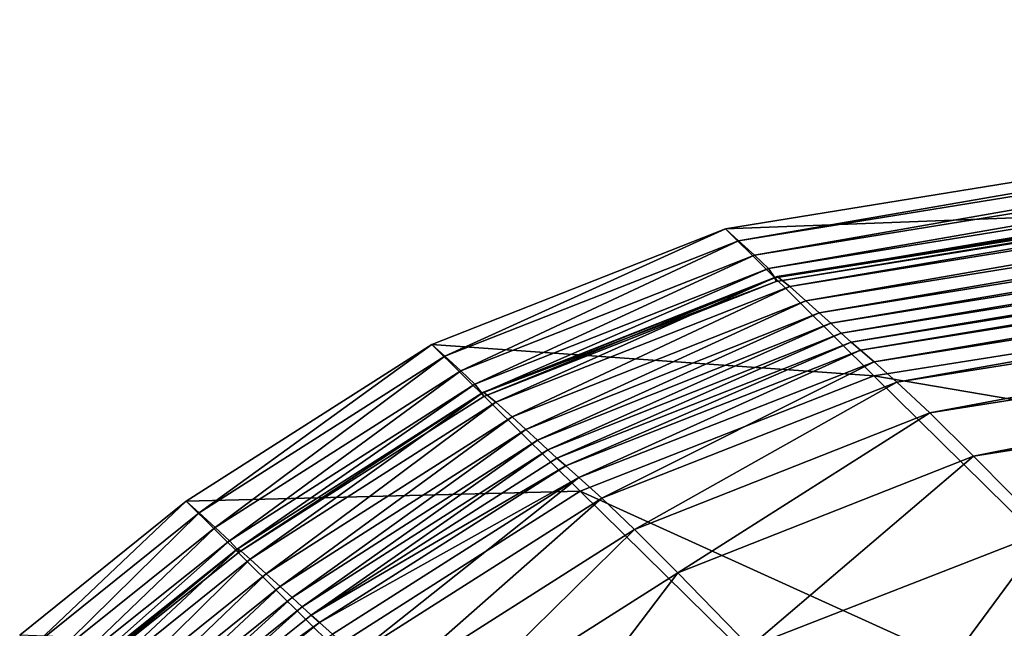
# Model space of a CAD drawing. Header units: millimetres. Extents: x 2387 to 13955, y -4964 to 364.
# Tile 767 of 1056: x 2417 to 2463, y 289 to 318. Entities that reach past the tile are written whole.
import ezdxf

# ---------------------------------------------------------------- set-up
doc = ezdxf.new("R2010")
doc.units = ezdxf.units.MM
doc.header["$MEASUREMENT"] = 0
doc.layers.add('Predefinito', color=7, linetype='Continuous', true_color=0x000000)

# ---------------------------------------------------------------- blocks, each defined once
blk = doc.blocks.new('Blocco 09')
at = {"layer": 'Predefinito'}
for points in [[(-961.746, 40.391, 756.787), (-901.361, 50.193, 756.787), (-895.286, 42.93, 715.807)], [(-901.361, 50.193, 756.787), (-961.746, 40.391, 756.787), (-961.13, 39.841, 759.816)], [(-961.13, 39.841, 759.816), (-900.814, 49.613, 759.816), (-901.361, 50.193, 756.787)], [(-900.814, 49.613, 759.816), (-961.13, 39.841, 759.816), (-960.376, 39.169, 761.561)], [(-960.376, 39.169, 761.561), (-900.146, 48.903, 761.561), (-900.814, 49.613, 759.816)], [(-900.146, 48.903, 761.561), (-960.376, 39.169, 761.561), (-959.73, 38.534, 762.305)], [(-959.73, 38.534, 762.305), (-899.58, 48.234, 762.306), (-900.146, 48.903, 761.561)], [(-899.58, 48.234, 762.306), (-959.73, 38.534, 762.305), (-959.435, 38.098, 762.337)], [(-959.435, 38.098, 762.337), (-899.337, 47.776, 762.341), (-899.58, 48.234, 762.306)], [(-899.337, 47.776, 762.341), (-959.435, 38.098, 762.337), (-959.375, 37.93, 762.175)], [(-899.337, 47.776, 762.341), (-959.435, 38.098, 762.337), (-959.319, 38.168, 762.856)], [(-959.435, 38.098, 762.337), (-899.337, 47.776, 762.341), (-899.296, 47.599, 762.18)], [(-899.296, 47.599, 762.18), (-959.375, 37.93, 762.175), (-959.435, 38.098, 762.337)], [(-959.375, 37.93, 762.175), (-899.296, 47.599, 762.18), (-899.337, 47.776, 762.341)], [(-899.215, 47.847, 762.857), (-959.319, 38.168, 762.856), (-958.732, 37.702, 763.763)], [(-959.319, 38.168, 762.856), (-899.215, 47.847, 762.857), (-899.337, 47.776, 762.341)], [(-958.732, 37.702, 763.763), (-898.689, 47.355, 763.763), (-899.215, 47.847, 762.857)], [(-898.689, 47.355, 763.763), (-958.732, 37.702, 763.763), (-957.974, 37.026, 764.628)], [(-957.974, 37.026, 764.628), (-898.022, 46.643, 764.627), (-898.689, 47.355, 763.763)], [(-898.022, 46.643, 764.627), (-957.974, 37.026, 764.628), (-957.345, 36.464, 765.017)], [(-957.345, 36.464, 765.017), (-897.478, 46.055, 765.013), (-898.022, 46.643, 764.627)], [(-897.478, 46.055, 765.013), (-957.345, 36.464, 765.017), (-956.805, 35.974, 765.104)], [(-956.805, 35.974, 765.104), (-897.01, 45.541, 765.099), (-897.478, 46.055, 765.013)], [(-897.01, 45.541, 765.099), (-956.805, 35.974, 765.104), (-956.315, 35.513, 765.064)], [(-956.315, 35.513, 765.064), (-896.568, 45.05, 765.061), (-897.01, 45.541, 765.099)], [(-896.568, 45.05, 765.061), (-956.315, 35.513, 765.064), (-955.858, 35.09, 765.071)], [(-955.858, 35.09, 765.071), (-896.146, 44.597, 765.072), (-896.568, 45.05, 765.061)], [(-896.146, 44.597, 765.072), (-955.858, 35.09, 765.071), (-955.418, 34.714, 765.304)], [(-955.418, 34.714, 765.304), (-895.735, 44.193, 765.307), (-896.146, 44.597, 765.072)], [(-895.735, 44.193, 765.307), (-955.418, 34.714, 765.304), (-954.774, 34.165, 765.798)], [(-954.774, 34.165, 765.798), (-895.153, 43.609, 765.803), (-895.735, 44.193, 765.307)], [(-895.153, 43.609, 765.803), (-954.774, 34.165, 765.798), (-953.708, 33.221, 766.593)], [(-953.708, 33.221, 766.593), (-894.216, 42.617, 766.596), (-895.153, 43.609, 765.803)], [(-895.286, 42.93, 715.807), (-954.798, 33.515, 715.808), (-961.746, 40.391, 756.787)], [(-954.798, 33.515, 715.808), (-895.286, 42.93, 715.807), (-876.089, 20.107, 600.211)], [(-894.216, 42.617, 766.596), (-953.708, 33.221, 766.593), (-952.172, 31.784, 767.45)], [(-952.172, 31.784, 767.45), (-892.862, 41.135, 767.451), (-894.216, 42.617, 766.596)], [(-892.862, 41.135, 767.451), (-952.172, 31.784, 767.45), (-950.118, 29.751, 768.132)], [(-950.118, 29.751, 768.132), (-891.025, 39.084, 768.132), (-892.862, 41.135, 767.451)], [(-975.498, 34.983, 756.787), (-961.746, 40.391, 756.787), (-954.798, 33.515, 715.808)], [(-961.746, 40.391, 756.787), (-975.498, 34.983, 756.787), (-974.886, 34.429, 759.816)], [(-974.886, 34.429, 759.816), (-961.13, 39.841, 759.816), (-961.746, 40.391, 756.787)], [(-961.13, 39.841, 759.816), (-974.886, 34.429, 759.816), (-974.137, 33.752, 761.561)], [(-974.137, 33.752, 761.561), (-960.376, 39.169, 761.561), (-961.13, 39.841, 759.816)], [(-960.376, 39.169, 761.561), (-974.137, 33.752, 761.561), (-973.484, 33.12, 762.304)], [(-973.484, 33.12, 762.304), (-959.73, 38.534, 762.305), (-960.376, 39.169, 761.561)], [(-891.025, 39.084, 768.132), (-950.118, 29.751, 768.132), (-946.648, 26.255, 768.714)], [(-959.73, 38.534, 762.305), (-973.484, 33.12, 762.304), (-973.156, 32.702, 762.331)], [(-973.156, 32.702, 762.331), (-959.435, 38.098, 762.337), (-959.73, 38.534, 762.305)], [(-959.435, 38.098, 762.337), (-973.156, 32.702, 762.331), (-973.074, 32.548, 762.165)], [(-959.435, 38.098, 762.337), (-973.156, 32.702, 762.331), (-973.075, 32.75, 762.855)], [(-973.156, 32.702, 762.331), (-959.435, 38.098, 762.337), (-959.375, 37.93, 762.175)], [(-959.375, 37.93, 762.175), (-973.074, 32.548, 762.165), (-973.156, 32.702, 762.331)], [(-959.319, 38.168, 762.856), (-973.075, 32.75, 762.855), (-972.504, 32.273, 763.763)], [(-973.075, 32.75, 762.855), (-959.319, 38.168, 762.856), (-959.435, 38.098, 762.337)], [(-973.074, 32.548, 762.165), (-959.375, 37.93, 762.175), (-959.435, 38.098, 762.337)], [(-972.504, 32.273, 763.763), (-958.732, 37.702, 763.763), (-959.319, 38.168, 762.856)], [(-958.732, 37.702, 763.763), (-972.504, 32.273, 763.763), (-971.744, 31.586, 764.629)], [(-971.744, 31.586, 764.629), (-957.974, 37.026, 764.628), (-958.732, 37.702, 763.763)], [(-957.974, 37.026, 764.628), (-971.744, 31.586, 764.629), (-971.099, 31.002, 765.023)], [(-971.099, 31.002, 765.023), (-957.345, 36.464, 765.017), (-957.974, 37.026, 764.628)], [(-957.345, 36.464, 765.017), (-971.099, 31.002, 765.023), (-970.548, 30.498, 765.114)], [(-970.548, 30.498, 765.114), (-956.805, 35.974, 765.104), (-957.345, 36.464, 765.017)], [(-956.805, 35.974, 765.104), (-970.548, 30.498, 765.114), (-970.07, 30.048, 765.07)], [(-970.07, 30.048, 765.07), (-956.315, 35.513, 765.064), (-956.805, 35.974, 765.104)], [(-956.315, 35.513, 765.064), (-970.07, 30.048, 765.07), (-969.64, 29.647, 765.071)], [(-969.64, 29.647, 765.071), (-955.858, 35.09, 765.071), (-956.315, 35.513, 765.064)], [(-955.858, 35.09, 765.071), (-969.64, 29.647, 765.071), (-969.231, 29.289, 765.297)], [(-969.231, 29.289, 765.297), (-955.418, 34.714, 765.304), (-955.858, 35.09, 765.071)], [(-987.011, 27.646, 756.787), (-975.498, 34.983, 756.787), (-968.547, 28.111, 715.808)], [(-975.498, 34.983, 756.787), (-987.011, 27.646, 756.787), (-986.4, 27.09, 759.816)], [(-986.4, 27.09, 759.816), (-974.886, 34.429, 759.816), (-975.498, 34.983, 756.787)], [(-954.798, 33.515, 715.808), (-968.547, 28.111, 715.808), (-975.498, 34.983, 756.787)], [(-955.418, 34.714, 765.304), (-969.231, 29.289, 765.297), (-968.609, 28.743, 765.788)], [(-968.609, 28.743, 765.788), (-954.774, 34.165, 765.798), (-955.418, 34.714, 765.304)], [(-974.886, 34.429, 759.816), (-986.4, 27.09, 759.816), (-985.653, 26.411, 761.561)], [(-985.653, 26.411, 761.561), (-974.137, 33.752, 761.561), (-974.886, 34.429, 759.816)], [(-954.774, 34.165, 765.798), (-968.609, 28.743, 765.788), (-967.538, 27.779, 766.586)], [(-967.538, 27.779, 766.586), (-953.708, 33.221, 766.593), (-954.774, 34.165, 765.798)], [(-974.137, 33.752, 761.561), (-985.653, 26.411, 761.561), (-984.989, 25.788, 762.302)], [(-984.989, 25.788, 762.302), (-973.484, 33.12, 762.304), (-974.137, 33.752, 761.561)], [(-968.547, 28.111, 715.808), (-954.798, 33.515, 715.808), (-932.858, 11.911, 600.213)], [(-953.708, 33.221, 766.593), (-967.538, 27.779, 766.586), (-966.002, 26.32, 767.448)], [(-966.002, 26.32, 767.448), (-952.172, 31.784, 767.45), (-953.708, 33.221, 766.593)], [(-876.089, 20.107, 600.211), (-932.858, 11.911, 600.213), (-954.798, 33.515, 715.808)], [(-973.484, 33.12, 762.304), (-984.989, 25.788, 762.302), (-984.627, 25.398, 762.325)], [(-984.627, 25.398, 762.325), (-973.156, 32.702, 762.331), (-973.484, 33.12, 762.304)], [(-984.627, 25.398, 762.325), (-984.581, 25.417, 762.853), (-973.075, 32.75, 762.855)], [(-973.075, 32.75, 762.855), (-973.156, 32.702, 762.331), (-984.627, 25.398, 762.325)], [(-973.156, 32.702, 762.331), (-984.627, 25.398, 762.325), (-984.521, 25.262, 762.157)], [(-984.521, 25.262, 762.157), (-984.627, 25.398, 762.325), (-973.156, 32.702, 762.331)], [(-973.075, 32.75, 762.855), (-984.581, 25.417, 762.853), (-984.022, 24.929, 763.763)], [(-984.521, 25.262, 762.157), (-973.074, 32.548, 762.165), (-973.156, 32.702, 762.331)], [(-973.156, 32.702, 762.331), (-973.074, 32.548, 762.165), (-984.521, 25.262, 762.157)], [(-984.022, 24.929, 763.763), (-972.504, 32.273, 763.763), (-973.075, 32.75, 762.855)], [(-972.504, 32.273, 763.763), (-984.022, 24.929, 763.763), (-983.26, 24.237, 764.63)], [(-983.26, 24.237, 764.63), (-971.744, 31.586, 764.629), (-972.504, 32.273, 763.763)], [(-971.744, 31.586, 764.629), (-983.26, 24.237, 764.63), (-982.605, 23.641, 765.028)], [(-982.605, 23.641, 765.028), (-971.099, 31.002, 765.023), (-971.744, 31.586, 764.629)], [(-952.172, 31.784, 767.45), (-966.002, 26.32, 767.448), (-963.983, 24.289, 768.132)], [(-963.983, 24.289, 768.132), (-950.118, 29.751, 768.132), (-952.172, 31.784, 767.45)], [(-971.099, 31.002, 765.023), (-982.605, 23.641, 765.028), (-982.045, 23.13, 765.121)], [(-982.045, 23.13, 765.121), (-970.548, 30.498, 765.114), (-971.099, 31.002, 765.023)], [(-970.548, 30.498, 765.114), (-982.045, 23.13, 765.121), (-981.572, 22.691, 765.074)], [(-981.572, 22.691, 765.074), (-970.07, 30.048, 765.07), (-970.548, 30.498, 765.114)], [(-970.07, 30.048, 765.07), (-981.572, 22.691, 765.074), (-981.155, 22.306, 765.07)], [(-981.155, 22.306, 765.07), (-969.64, 29.647, 765.071), (-970.07, 30.048, 765.07)], [(-969.231, 29.289, 765.297), (-969.64, 29.647, 765.071), (-981.155, 22.306, 765.07)], [(-950.118, 29.751, 768.132), (-963.983, 24.289, 768.132), (-960.594, 20.814, 768.714)], [(-960.594, 20.814, 768.714), (-946.648, 26.255, 768.714), (-950.118, 29.751, 768.132)], [(-981.155, 22.306, 765.07), (-980.766, 21.957, 765.292), (-969.231, 29.289, 765.297)], [(-968.609, 28.743, 765.788), (-969.231, 29.289, 765.297), (-980.766, 21.957, 765.292)], [(-980.766, 21.957, 765.292), (-980.158, 21.412, 765.782), (-968.609, 28.743, 765.788)], [(-968.609, 28.743, 765.788), (-980.158, 21.412, 765.782), (-979.083, 20.437, 766.582)], [(-979.083, 20.437, 766.582), (-967.538, 27.779, 766.586), (-968.609, 28.743, 765.788)], [(-968.547, 28.111, 715.808), (-980.06, 20.774, 715.808), (-987.011, 27.646, 756.787)], [(-980.06, 20.774, 715.808), (-968.547, 28.111, 715.808), (-946.606, 6.508, 600.213)], [(-967.538, 27.779, 766.586), (-979.083, 20.437, 766.582), (-977.542, 18.968, 767.447)], [(-977.542, 18.968, 767.447), (-966.002, 26.32, 767.448), (-967.538, 27.779, 766.586)], [(-932.858, 11.911, 600.213), (-946.606, 6.508, 600.213), (-968.547, 28.111, 715.808)], [(-994.816, 21.359, 756.775), (-987.011, 27.646, 756.787), (-980.06, 20.774, 715.808)], [(-987.011, 27.646, 756.787), (-994.816, 21.359, 756.775), (-994.208, 20.809, 759.795)], [(-994.208, 20.809, 759.795), (-986.4, 27.09, 759.816), (-987.011, 27.646, 756.787)], [(-986.4, 27.09, 759.816), (-994.208, 20.809, 759.795), (-993.471, 20.141, 761.528)], [(-993.471, 20.141, 761.528), (-985.653, 26.411, 761.561), (-986.4, 27.09, 759.816)], [(-985.653, 26.411, 761.561), (-993.471, 20.141, 761.528), (-992.807, 19.536, 762.266)], [(-992.807, 19.536, 762.266), (-984.989, 25.788, 762.302), (-985.653, 26.411, 761.561)], [(-966.002, 26.32, 767.448), (-977.542, 18.968, 767.447), (-975.537, 16.94, 768.132)], [(-975.537, 16.94, 768.132), (-963.983, 24.289, 768.132), (-966.002, 26.32, 767.448)], [(-946.648, 26.255, 768.714), (-960.594, 20.814, 768.714), (-954.945, 15.022, 769.271)], [(-954.945, 15.022, 769.271), (-940.865, 20.43, 769.271), (-946.648, 26.255, 768.714)], [(-984.989, 25.788, 762.302), (-992.807, 19.536, 762.266), (-992.422, 19.176, 762.3)], [(-992.422, 19.176, 762.3), (-984.627, 25.398, 762.325), (-984.989, 25.788, 762.302)], [(-984.627, 25.398, 762.325), (-992.422, 19.176, 762.3), (-992.295, 19.052, 762.146)], [(-984.581, 25.417, 762.853), (-984.627, 25.398, 762.325), (-992.407, 19.159, 762.322)], [(-992.407, 19.159, 762.322), (-992.38, 19.143, 762.848), (-984.581, 25.417, 762.853)], [(-992.295, 19.052, 762.146), (-992.407, 19.159, 762.322), (-984.627, 25.398, 762.325)], [(-984.581, 25.417, 762.853), (-992.38, 19.143, 762.848), (-991.832, 18.65, 763.744)], [(-992.295, 19.052, 762.146), (-984.521, 25.262, 762.157), (-984.627, 25.398, 762.325)], [(-984.627, 25.398, 762.325), (-984.521, 25.262, 762.157), (-992.295, 19.052, 762.146)], [(-991.832, 18.65, 763.744), (-984.022, 24.929, 763.763), (-984.581, 25.417, 762.853)], [(-984.022, 24.929, 763.763), (-991.832, 18.65, 763.744), (-991.075, 17.964, 764.596)], [(-991.075, 17.964, 764.596), (-983.26, 24.237, 764.63), (-984.022, 24.929, 763.763)], [(-983.26, 24.237, 764.63), (-991.075, 17.964, 764.596), (-990.42, 17.371, 764.989)], [(-990.42, 17.371, 764.989), (-982.605, 23.641, 765.028), (-983.26, 24.237, 764.63)], [(-963.983, 24.289, 768.132), (-975.537, 16.94, 768.132), (-972.181, 13.477, 768.714)], [(-972.181, 13.477, 768.714), (-960.594, 20.814, 768.714), (-963.983, 24.289, 768.132)], [(-982.605, 23.641, 765.028), (-990.42, 17.371, 764.989), (-989.859, 16.863, 765.081)], [(-989.859, 16.863, 765.081), (-982.045, 23.13, 765.121), (-982.605, 23.641, 765.028)], [(-982.045, 23.13, 765.121), (-989.859, 16.863, 765.081), (-989.386, 16.43, 765.033)], [(-989.386, 16.43, 765.033), (-981.572, 22.691, 765.074), (-982.045, 23.13, 765.121)], [(-981.572, 22.691, 765.074), (-989.386, 16.43, 765.033), (-988.973, 16.051, 765.027)], [(-988.973, 16.051, 765.027), (-981.155, 22.306, 765.07), (-981.572, 22.691, 765.074)], [(-980.766, 21.957, 765.292), (-981.155, 22.306, 765.07), (-988.973, 16.051, 765.027)], [(-988.973, 16.051, 765.027), (-988.592, 15.705, 765.248), (-980.766, 21.957, 765.292)], [(-980.158, 21.412, 765.782), (-980.766, 21.957, 765.292), (-988.592, 15.705, 765.248)]]:
    blk.add_3dface(points, dxfattribs=at)

msp = doc.modelspace()

# ---------------------------------------------------------------- block references
at = {"layer": 'Predefinito'}
msp.add_blockref('Blocco 09', (3412.066, 267.493), dxfattribs=at)

doc.saveas('drawing.dxf')
